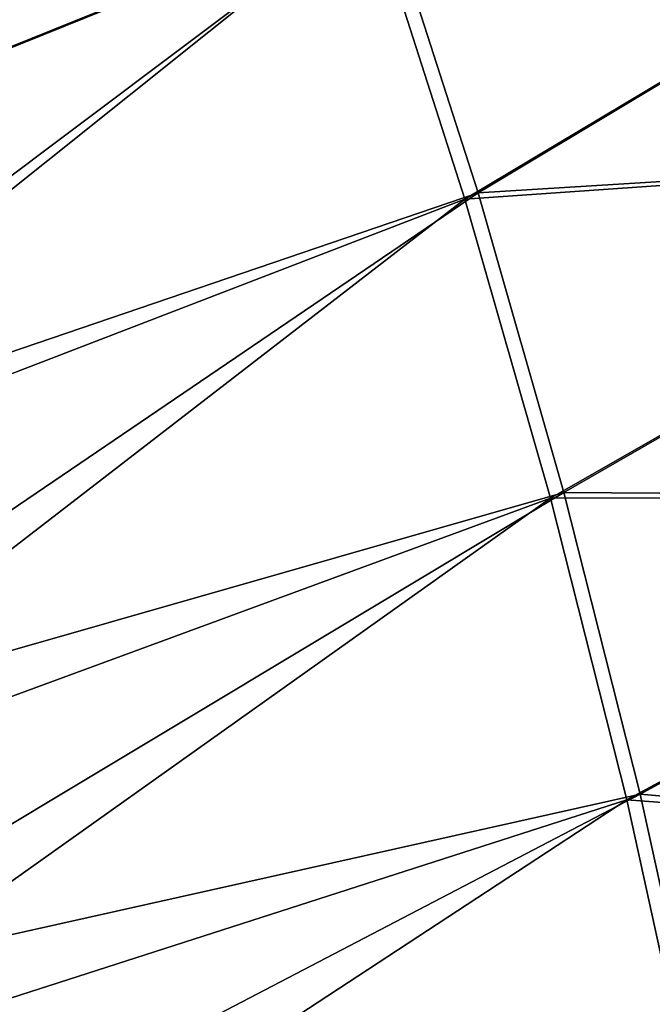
# Model space of a CAD drawing. Header units: metres. Extents: x -1 to 1402, y -1402 to 1.
# Tile 361 of 444: x 1328 to 1362, y -394 to -341. Entities that reach past the tile are written whole.
import ezdxf

# ---------------------------------------------------------------- set-up
doc = ezdxf.new("R2010")
doc.units = ezdxf.units.M

msp = doc.modelspace()

# ---------------------------------------------------------------- linework, layer by layer
at = {"layer": 'None0'}
for points in [[(1293.556152, -340.114166, -29.543776), (1298.592163, -354.457642, -29.543829), (1340.905518, -319.442322)], [(1295.472412, -341.007324, -32.128929), (1341.594238, -319.07486, -3), (1299.96228, -353.852631, -32.128979)], [(1340.905518, -319.442322), (1298.592163, -354.457642, -29.543829), (1346.523438, -335.15387)], [(1341.594238, -319.07486, -3), (1347.221802, -334.803131, -3), (1299.96228, -353.852631, -32.128979)], [(1351.628052, -351.039612), (1387.019287, -329.901276), (1346.523438, -335.15387)], [(1347.221802, -334.803131, -3), (1387.019165, -329.90097, -3), (1352.335571, -350.705872, -3)], [(1388.836548, -348.440033), (1387.019287, -329.901276), (1351.628052, -351.039612)], [(1387.019165, -329.90097, -3), (1388.836548, -348.439728, -3), (1352.335571, -350.705872, -3)], [(1299.96228, -353.852631, -32.128979), (1347.221802, -334.803131, -3), (1304.176025, -367.089111, -32.129028)], [(1347.221802, -334.803131, -3), (1352.335571, -350.705872, -3), (1304.176025, -367.089111, -32.129028)], [(1298.592163, -354.457642, -29.543829), (1303.371338, -369.592438, -29.543886), (1346.523438, -335.15387)], [(1346.523438, -335.15387), (1303.371338, -369.592438, -29.543886), (1351.628052, -351.039612)], [(1356.223145, -367.0802), (1388.836548, -348.440033), (1351.628052, -351.039612)], [(1352.335571, -350.705872, -3), (1388.836548, -348.439728, -3), (1356.939453, -366.763702, -3)], [(1390.293701, -367.01059), (1388.836548, -348.440033), (1356.223145, -367.0802)], [(1388.836548, -348.439728, -3), (1390.293579, -367.010254, -3), (1356.939453, -366.763702, -3)], [(1303.371338, -369.592438, -29.543886), (1307.676147, -384.91153, -29.543943), (1351.628052, -351.039612)], [(1304.176025, -367.089111, -32.129028), (1352.335571, -350.705872, -3), (1308.094849, -380.714813, -32.129078)], [(1351.628052, -351.039612), (1307.676147, -384.91153, -29.543943), (1356.223145, -367.0802)], [(1352.335571, -350.705872, -3), (1356.939453, -366.763702, -3), (1308.094849, -380.714813, -32.129078)], [(1308.094849, -380.714813, -32.129078), (1356.939453, -366.763702, -3), (1311.523682, -394.008362, -32.129128)], [(1356.939453, -366.763702, -3), (1361.037842, -382.957916, -3), (1311.523682, -394.008362, -32.129128)], [(1360.31311, -383.256927), (1390.293701, -367.01059), (1356.223145, -367.0802)], [(1356.939453, -366.763702, -3), (1390.293579, -367.010254, -3), (1361.037842, -382.957916, -3)], [(1391.390137, -385.605927), (1390.293701, -367.01059), (1360.31311, -383.256927)], [(1390.293579, -367.010254, -3), (1391.390137, -385.60556, -3), (1361.037842, -382.957916, -3)], [(1307.676147, -384.91153, -29.543943), (1311.191406, -399.043854, -29.543997), (1356.223145, -367.0802)], [(1356.223145, -367.0802), (1311.191406, -399.043854, -29.543997), (1360.31311, -383.256927)], [(1311.191406, -399.043854, -29.543997), (1314.320557, -413.361023, -29.544052), (1360.31311, -383.256927)], [(1311.523682, -394.008362, -32.129128), (1361.037842, -382.957916, -3), (1314.547607, -407.175018, -32.129181)], [(1360.31311, -383.256927), (1314.320557, -413.361023, -29.544052), (1363.903687, -399.55188)], [(1361.037842, -382.957916, -3), (1364.636108, -399.270569, -3), (1314.547607, -407.175018, -32.129181)], [(1363.903687, -399.55188), (1391.390137, -385.605927), (1360.31311, -383.256927)], [(1361.037842, -382.957916, -3), (1391.390137, -385.60556, -3), (1364.636108, -399.270569, -3)]]:
    msp.add_3dface(points, dxfattribs=at)

doc.saveas('drawing.dxf')
